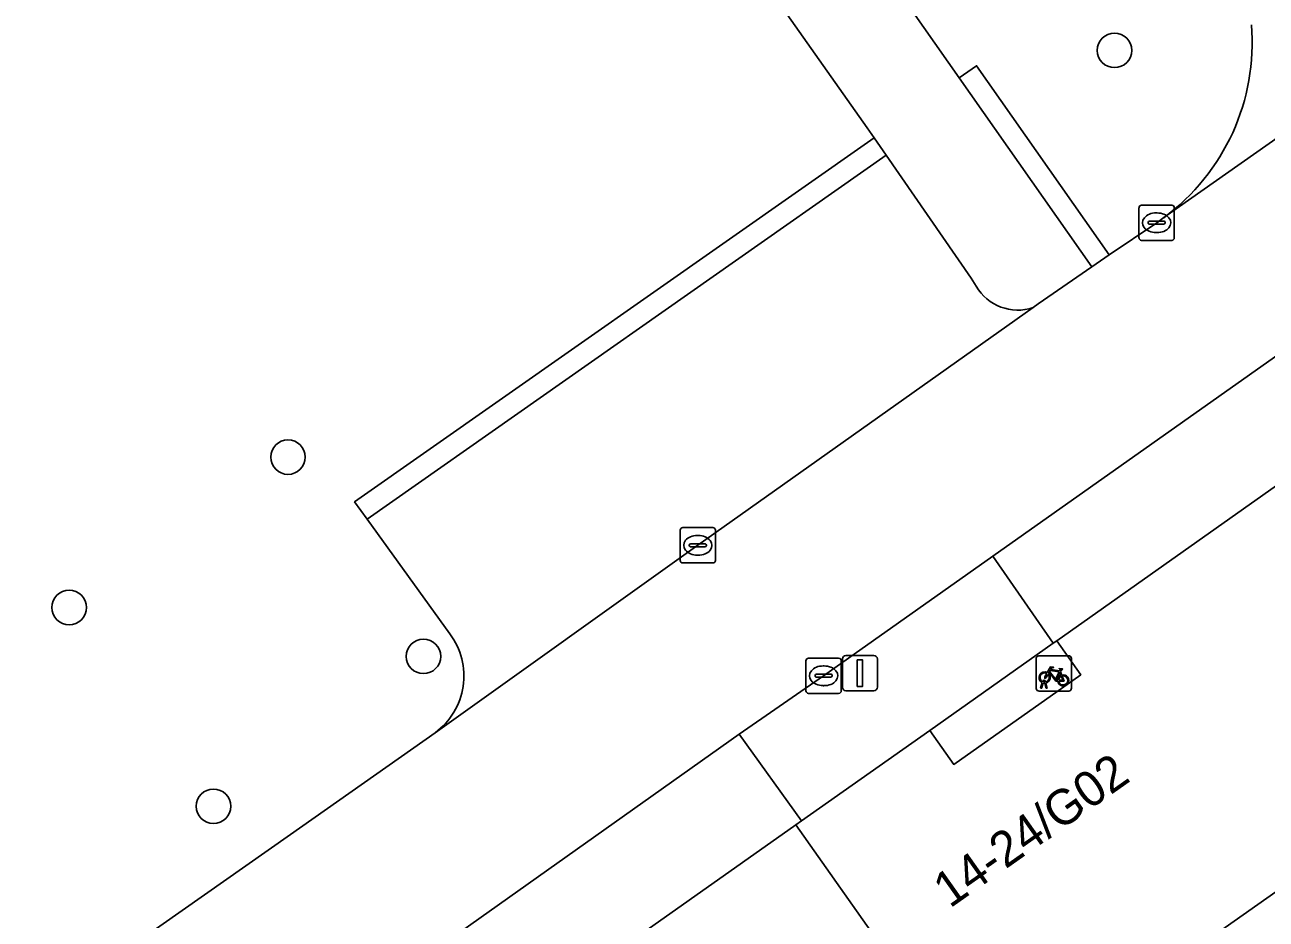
# Model space of a CAD drawing. Extents: x 159352 to 160617, y 385888 to 387323.
# Drawn here: x 160055.18 to 160090.37, y 387141.42 to 387166.77 of the extents above; entities that cross this region are included whole.
import ezdxf

# ---------------------------------------------------------------- set-up
doc = ezdxf.new("R2010")
doc.units = 0
for name, color, linetype in [('IMGEO_Boom', 7, 'Continuous'), ('IMGEO_Fietsenrek', 7, 'Continuous'), ('IMGEO_Groenvoorziening', 7, 'Continuous'), ('IMGEO_Haag', 7, 'Continuous'), ('IMGEO_Kolk', 7, 'Continuous'), ('IMGEO_Lichtmast', 7, 'Continuous'), ('IMGEO_Pand', 7, 'Continuous'), ('IMGEO_Pand_nummerreeks', 7, 'Continuous'), ('IMGEO_Pand_overbouw', 7, 'Continuous'), ('IMGEO_Parkeervlak_open', 7, 'Continuous'), ('IMGEO_Rijbaan_lokaal_open', 7, 'Continuous'), ('IMGEO_Voetpad_open', 7, 'Continuous')]:
    doc.layers.add(name, color=color, linetype=linetype)

msp = doc.modelspace()

# ---------------------------------------------------------------- linework, layer by layer
at = {"layer": 'IMGEO_Boom'}
for centre in [(160086.07, 387166.044), (160062.641, 387154.518), (160056.438, 387150.255), (160066.481, 387148.87), (160060.529, 387144.622)]:
    msp.add_circle(centre, 0.489, dxfattribs=at)
at = {"layer": 'IMGEO_Fietsenrek'}
for p, q in [((160083.85, 387147.962), (160083.85, 387148.803)), ((160083.85, 387148.803), (160083.85, 387147.962)), ((160083.925, 387148.887), (160084.766, 387148.887)), ((160084.766, 387148.887), (160083.925, 387148.887)), ((160084.85, 387148.812), (160084.85, 387147.971)), ((160084.85, 387147.971), (160084.85, 387148.812)), ((160084.537, 387148.436), (160084.573, 387148.341)), ((160083.977, 387147.971), (160084.016, 387148.131)), ((160084.046, 387148.119), (160084.011, 387147.971)), ((160084.088, 387148.143), (160084.087, 387148.147)), ((160084.129, 387147.971), (160084.095, 387148.113)), ((160084.119, 387148.154), (160084.12, 387148.147)), ((160084.127, 387148.117), (160084.162, 387147.971)), ((160084.775, 387147.887), (160083.934, 387147.887)), ((160083.934, 387147.887), (160084.775, 387147.887)), ((160084.011, 387147.971), (160083.977, 387147.971)), ((160084.162, 387147.971), (160084.129, 387147.971))]:
    msp.add_line(p, q, dxfattribs=at)
for points in [[(160084.163, 387148.413), (160084.258, 387148.577), (160084.344, 387148.563), (160084.346, 387148.554), (160084.29, 387148.543), (160084.263, 387148.498), (160084.519, 387148.457)], [(160084.506, 387148.432), (160084.249, 387148.473), (160084.232, 387148.444), (160084.399, 387148.224), (160084.506, 387148.432)], [(160084.519, 387148.457), (160084.544, 387148.506), (160084.538, 387148.51), (160084.515, 387148.514), (160084.503, 387148.521), (160084.502, 387148.524), (160084.504, 387148.529), (160084.599, 387148.514), (160084.601, 387148.504), (160084.591, 387148.491), (160084.579, 387148.485), (160084.565, 387148.491), (160084.537, 387148.436)], [(160084.184, 387148.361), (160084.132, 387148.271), (160084.092, 387148.246), (160084.093, 387148.293), (160084.148, 387148.387)], [(160084.459, 387148.169), (160084.409, 387148.169), (160084.218, 387148.42), (160084.199, 387148.388)], [(160084.554, 387148.334), (160084.524, 387148.411), (160084.415, 387148.193), (160084.458, 387148.193)], [(160084.488, 387148.193), (160084.608, 387148.192), (160084.564, 387148.306)], [(160084.584, 387148.313), (160084.639, 387148.168), (160084.489, 387148.168)]]:
    msp.add_lwpolyline(points, dxfattribs=at)
for centre, radius, start, end in [((160083.928, 387148.809), 0.0779, 92.4484, 184.2845), ((160083.928, 387148.809), 0.0779, 92.4484, 184.2845), ((160084.772, 387148.809), 0.0779, 2.4484, 94.2845), ((160084.772, 387148.809), 0.0779, 2.4484, 94.2845), ((160084.09, 387148.272), 0.159, 62.6766, 242.1369), ((160084.09, 387148.272), 0.129, 63.3192, 238.903), ((160084.07, 387148.143), 0.0499, 12.8025, 158.6934), ((160084.09, 387148.272), 0.159, 253.9967, 271.7867), ((160084.07, 387148.143), 0.0174, 12.8025, 163.4502), ((160084.09, 387148.272), 0.129, 253.415, 269.0204), ((160084.09, 387148.272), 0.129, 283.6043, 43.4302), ((160084.09, 387148.272), 0.159, 283.5766, 46.6042), ((160084.617, 387148.188), 0.159, 113.3408, 178.3217), ((160084.617, 387148.188), 0.159, 187.0065, 105.7708), ((160084.617, 387148.188), 0.129, 113.923, 177.9556), ((160084.617, 387148.188), 0.129, 188.6715, 104.5883), ((160083.928, 387147.965), 0.0779, 182.4484, 274.2845), ((160083.928, 387147.965), 0.0779, 182.4484, 274.2845), ((160084.772, 387147.965), 0.0779, 272.4484, 4.2845), ((160084.772, 387147.965), 0.0779, 272.4484, 4.2845)]:
    msp.add_arc(centre, radius, start, end, dxfattribs=at)
at = {"layer": 'IMGEO_Groenvoorziening'}
for points in [[(160047.759, 387218.278), (160047.233, 387217.92), (160045.523, 387216.683), (160071.634, 387179.516), (160072.873, 387180.372), (160077.062, 387174.45), (160075.838, 387173.576), (160081.67, 387165.264), (160082.162, 387165.609), (160085.922, 387160.251), (160087.266, 387161.158), (160087.465, 387161.304)], [(160067.231, 387149.507), (160064.882, 387152.759), (160064.531, 387153.246), (160079.256, 387163.57), (160079.06, 387163.854), (160068.517, 387178.792)], [(160055.731, 387138.932), (160055.942, 387139.069), (160062.708, 387143.818), (160066.814, 387146.707)]]:
    msp.add_lwpolyline(points, dxfattribs=at)
for points in [[(160085.922, 387160.251), (160082.162, 387165.609), (160081.67, 387165.264), (160085.424, 387159.915)], [(160079.597, 387163.077), (160079.256, 387163.57), (160064.531, 387153.246), (160064.882, 387152.759)]]:
    msp.add_lwpolyline(points, close=True, dxfattribs=at)
for centre, radius, start, end in [((160083.816, 387166.263), 6.157, 306.3454, 4.7162), ((160065.635, 387148.314), 1.993, 306.2769, 36.7817)]:
    msp.add_arc(centre, radius, start, end, dxfattribs=at)
at = {"layer": 'IMGEO_Haag'}
for points in [[(160085.922, 387160.251), (160082.162, 387165.609), (160081.67, 387165.264), (160085.424, 387159.915)], [(160079.597, 387163.077), (160079.256, 387163.57), (160064.531, 387153.246), (160064.882, 387152.759)]]:
    msp.add_lwpolyline(points, close=True, dxfattribs=at)
at = {"layer": 'IMGEO_Kolk'}
for p, q in [((160086.764, 387160.733), (160086.764, 387161.585)), ((160086.839, 387161.659), (160087.691, 387161.659)), ((160087.765, 387161.585), (160087.765, 387160.733)), ((160087.023, 387161.153), (160087.023, 387161.165)), ((160087.461, 387161.116), (160087.063, 387161.116)), ((160087.066, 387161.202), (160087.464, 387161.202)), ((160087.252, 387161.439), (160087.277, 387161.439)), ((160087.507, 387161.165), (160087.507, 387161.153)), ((160087.275, 387160.879), (160087.25, 387160.879)), ((160087.691, 387160.659), (160086.839, 387160.659)), ((160073.758, 387151.592), (160073.758, 387152.444)), ((160073.833, 387152.518), (160074.685, 387152.518)), ((160074.759, 387152.444), (160074.759, 387151.592)), ((160074.017, 387152.012), (160074.017, 387152.024)), ((160074.455, 387151.975), (160074.057, 387151.975)), ((160074.06, 387152.061), (160074.458, 387152.061)), ((160074.246, 387152.298), (160074.271, 387152.298)), ((160074.501, 387152.024), (160074.501, 387152.012)), ((160074.269, 387151.738), (160074.244, 387151.738)), ((160074.685, 387151.518), (160073.833, 387151.518)), ((160077.399, 387148.82), (160078.251, 387148.82)), ((160077.324, 387147.894), (160077.324, 387148.746)), ((160077.812, 387148.6), (160077.837, 387148.6)), ((160078.325, 387148.746), (160078.325, 387147.894)), ((160077.583, 387148.314), (160077.583, 387148.326)), ((160078.021, 387148.277), (160077.623, 387148.277)), ((160077.626, 387148.363), (160078.024, 387148.363)), ((160078.067, 387148.326), (160078.067, 387148.314)), ((160078.251, 387147.82), (160077.399, 387147.82)), ((160077.835, 387148.04), (160077.81, 387148.04))]:
    msp.add_line(p, q, dxfattribs=at)
for points in [[(160086.764, 387160.733), (160086.764, 387161.585)], [(160086.839, 387161.659), (160087.691, 387161.659)], [(160087.765, 387161.585), (160087.765, 387160.733)], [(160087.691, 387160.659), (160086.839, 387160.659)], [(160073.758, 387151.592), (160073.758, 387152.444)], [(160073.833, 387152.518), (160074.685, 387152.518)], [(160074.759, 387152.444), (160074.759, 387151.592)], [(160074.685, 387151.518), (160073.833, 387151.518)], [(160077.399, 387148.82), (160078.251, 387148.82)], [(160077.324, 387147.894), (160077.324, 387148.746)], [(160078.325, 387148.746), (160078.325, 387147.894)], [(160078.251, 387147.82), (160077.399, 387147.82)]]:
    msp.add_lwpolyline(points, dxfattribs=at)
for centre, radius, start, end in [((160086.841, 387161.583), 0.0765, 91.552, 178.448), ((160086.841, 387161.583), 0.0765, 91.552, 178.448), ((160087.689, 387161.583), 0.0765, 1.552, 88.448), ((160087.689, 387161.583), 0.0765, 1.552, 88.448), ((160087.063, 387161.162), 0.0403, 85.8775, 175.7526), ((160087.06, 387161.152), 0.0366, 178.938, 274.7102), ((160087.464, 387161.159), 0.043, 264.8664, 352.4533), ((160087.468, 387161.164), 0.0386, 1.7309, 96.639), ((160086.841, 387160.735), 0.0765, 181.552, 268.448), ((160086.841, 387160.735), 0.0765, 181.552, 268.448), ((160087.689, 387160.735), 0.0765, 271.552, 358.448), ((160087.689, 387160.735), 0.0765, 271.552, 358.448), ((160073.835, 387152.442), 0.0765, 91.552, 178.448), ((160073.835, 387152.442), 0.0765, 91.552, 178.448), ((160074.683, 387152.442), 0.0765, 1.552, 88.448), ((160074.683, 387152.442), 0.0765, 1.552, 88.448), ((160074.057, 387152.021), 0.0403, 85.8775, 175.7526), ((160074.054, 387152.011), 0.0366, 178.938, 274.7102), ((160074.458, 387152.018), 0.043, 264.8664, 352.4533), ((160074.462, 387152.023), 0.0386, 1.7309, 96.639), ((160073.835, 387151.594), 0.0765, 181.552, 268.448), ((160073.835, 387151.594), 0.0765, 181.552, 268.448), ((160074.683, 387151.594), 0.0765, 271.552, 358.448), ((160074.683, 387151.594), 0.0765, 271.552, 358.448), ((160077.401, 387148.744), 0.0765, 91.552, 178.448), ((160077.401, 387148.744), 0.0765, 91.552, 178.448), ((160078.249, 387148.744), 0.0765, 1.552, 88.448), ((160078.249, 387148.744), 0.0765, 1.552, 88.448), ((160077.623, 387148.323), 0.0403, 85.8775, 175.7526), ((160077.62, 387148.313), 0.0366, 178.938, 274.7102), ((160078.024, 387148.32), 0.043, 264.8664, 352.4533), ((160078.028, 387148.325), 0.0386, 1.7309, 96.639), ((160077.401, 387147.896), 0.0765, 181.552, 268.448), ((160077.401, 387147.896), 0.0765, 181.552, 268.448), ((160078.249, 387147.896), 0.0765, 271.552, 358.448), ((160078.249, 387147.896), 0.0765, 271.552, 358.448)]:
    msp.add_arc(centre, radius, start, end, dxfattribs=at)
for centre, major_axis, ratio, start_param, end_param in [((160087.251, 387161.159), (-0.387, 0.002), 0.722429, 4.712389, 7.853982), ((160087.276, 387161.159), (-0.39, 0.002), 0.717154, 1.570796, 4.712389), ((160074.245, 387152.018), (-0.387, 0.002), 0.722429, 4.712389, 7.853982), ((160074.27, 387152.018), (-0.39, 0.002), 0.717154, 1.570796, 4.712389), ((160077.811, 387148.32), (-0.387, 0.002), 0.722429, 4.712389, 7.853982), ((160077.836, 387148.32), (-0.39, 0.002), 0.717154, 1.570796, 4.712389)]:
    msp.add_ellipse(centre, major_axis=major_axis, ratio=ratio, start_param=start_param, end_param=end_param, dxfattribs=at)
at = {"layer": 'IMGEO_Lichtmast'}
for p, q in [((160078.358, 387147.995), (160078.358, 387148.795)), ((160078.358, 387148.795), (160078.358, 387147.995)), ((160078.458, 387148.895), (160079.248, 387148.895)), ((160079.248, 387148.895), (160078.458, 387148.895)), ((160079.348, 387148.795), (160079.348, 387147.995)), ((160079.348, 387147.995), (160079.348, 387148.795)), ((160079.248, 387147.895), (160078.458, 387147.895)), ((160078.458, 387147.895), (160079.248, 387147.895))]:
    msp.add_line(p, q, dxfattribs=at)
msp.add_lwpolyline([(160078.778, 387148.77), (160078.928, 387148.77), (160078.928, 387148.02), (160078.778, 387148.02), (160078.778, 387148.77)], dxfattribs=at)
for centre, start, end in [((160078.458, 387148.795), 90, 180), ((160078.458, 387148.795), 90, 180), ((160079.248, 387148.795), 0, 90), ((160079.248, 387148.795), 360, 90), ((160078.458, 387147.995), 180, 270), ((160078.458, 387147.995), 180, 270), ((160079.248, 387147.995), 270, 0), ((160079.248, 387147.995), 270, 0)]:
    msp.add_arc(centre, 0.1, start, end, dxfattribs=at)
at = {"layer": 'IMGEO_Pand'}
for points in [[(160077.04, 387144.095), (160083.411, 387135.059), (160083.521, 387135.139), (160082.971, 387135.923), (160082.569, 387136.496), (160089.05, 387141.071), (160090.804, 387142.309), (160097.277, 387146.879), (160097.69, 387146.305), (160098.239, 387145.543), (160098.349, 387145.62), (160091.985, 387154.646), (160084.431, 387149.313), (160085.111, 387148.349), (160081.514, 387145.809), (160080.834, 387146.773), (160077.197, 387144.206)], [(160069.476, 387138.757), (160070.156, 387137.793), (160066.546, 387135.261), (160065.866, 387136.225), (160061.866, 387133.4), (160068.267, 387124.313), (160068.515, 387124.484), (160067.923, 387125.321), (160067.519, 387125.893), (160074.093, 387130.527), (160075.848, 387131.764), (160082.348, 387136.346), (160082.757, 387135.759), (160083.301, 387134.98), (160083.411, 387135.059), (160077.04, 387144.095)]]:
    msp.add_lwpolyline(points, close=True, dxfattribs=at)
at = {"layer": 'IMGEO_Pand_overbouw'}
for points in [[(160080.834, 387146.773), (160081.514, 387145.809), (160085.111, 387148.349), (160084.431, 387149.313), (160084.332, 387149.243)], [(160097.854, 387146.077), (160097.69, 387146.305), (160097.277, 387146.879), (160090.804, 387142.309), (160089.05, 387141.071), (160082.569, 387136.496), (160082.971, 387135.923), (160083.133, 387135.692)]]:
    msp.add_lwpolyline(points, close=True, dxfattribs=at)
at = {"layer": 'IMGEO_Parkeervlak_open'}
for points in [[(160082.152, 387159.36), (160082.099, 387159.441), (160082.006, 387159.592), (160079.597, 387163.077), (160064.882, 387152.759), (160067.231, 387149.507)], [(160066.814, 387146.707), (160074.26, 387152.018), (160083.762, 387158.757)]]:
    msp.add_lwpolyline(points, dxfattribs=at)
for centre, radius, start, end in [((160083.324, 387160.038), 1.354, 210.0647, 288.87), ((160065.635, 387148.314), 1.993, 306.2769, 36.7817)]:
    msp.add_arc(centre, radius, start, end, dxfattribs=at)
at = {"layer": 'IMGEO_Rijbaan_lokaal_open'}
for points in [[(160090.766, 387157.463), (160094.63, 387160.177), (160097.436, 387162.169), (160105.2, 387167.698), (160102.343, 387171.771), (160101.32, 387171.044), (160087.465, 387161.304), (160087.266, 387161.158), (160085.922, 387160.251), (160085.424, 387159.915), (160083.907, 387158.86), (160083.762, 387158.757), (160074.26, 387152.018), (160066.814, 387146.707), (160062.708, 387143.818), (160055.942, 387139.069), (160055.731, 387138.932)], [(160087.465, 387161.304), (160101.32, 387171.044)], [(160058.74, 387134.89), (160060.779, 387136.335), (160067.533, 387141.062), (160075.434, 387146.666), (160077.825, 387148.321), (160082.625, 387151.709), (160090.766, 387157.463)]]:
    msp.add_lwpolyline(points, dxfattribs=at)
msp.add_arc((160083.816, 387166.263), 6.157, 306.3454, 4.7162, dxfattribs=at)
at = {"layer": 'IMGEO_Voetpad_open'}
for points in [[(160043.572, 387214.166), (160043.752, 387213.887), (160044.022, 387213.498), (160046.497, 387209.938), (160046.839, 387209.446), (160049.448, 387205.692), (160051.239, 387203.256), (160051.581, 387202.763), (160051.832, 387202.4), (160068.517, 387178.792), (160079.06, 387163.854), (160079.256, 387163.57), (160079.597, 387163.077), (160082.006, 387159.592), (160082.099, 387159.441), (160082.152, 387159.36)], [(160083.762, 387158.757), (160083.907, 387158.86), (160085.424, 387159.915), (160081.67, 387165.264), (160075.838, 387173.576)], [(160090.804, 387142.309), (160089.05, 387141.071)]]:
    msp.add_lwpolyline(points, dxfattribs=at)
for points in [[(160092.516, 387155.021), (160090.766, 387157.463), (160082.625, 387151.709), (160084.332, 387149.243), (160084.431, 387149.313), (160091.985, 387154.646)], [(160077.197, 387144.206), (160080.834, 387146.773), (160084.332, 387149.243), (160082.625, 387151.709), (160077.825, 387148.321), (160075.434, 387146.666)], [(160080.834, 387146.773), (160081.514, 387145.809), (160085.111, 387148.349), (160084.431, 387149.313), (160084.332, 387149.243)], [(160077.197, 387144.206), (160075.434, 387146.666), (160067.533, 387141.062), (160069.265, 387138.609), (160069.476, 387138.757), (160077.04, 387144.095)]]:
    msp.add_lwpolyline(points, close=True, dxfattribs=at)
msp.add_arc((160083.324, 387160.038), 1.354, 210.0647, 288.87, dxfattribs=at)

# ---------------------------------------------------------------- texts
at = {"layer": 'IMGEO_Pand_nummerreeks'}
msp.add_text('14-24/G02', height=1, rotation=35.2276, dxfattribs=at).set_placement((160081.402, 387141.715))

doc.saveas('drawing.dxf')
